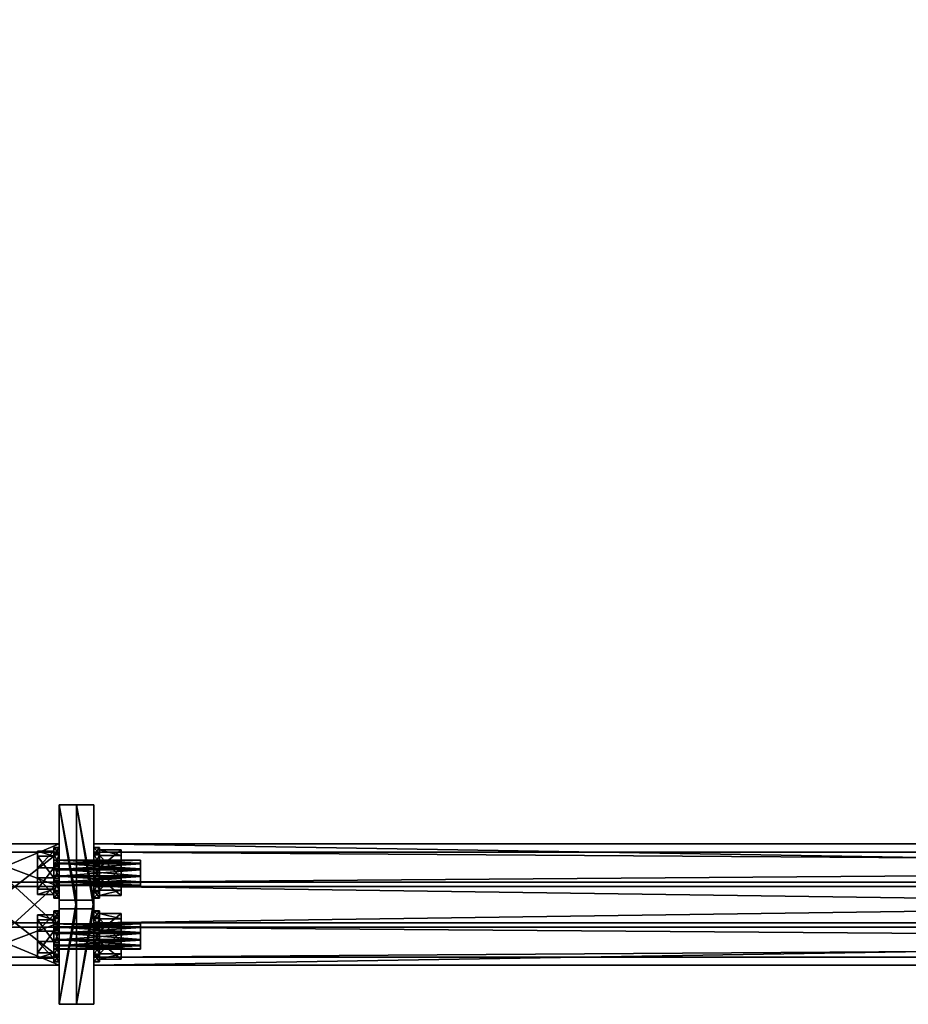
# Model space of a CAD drawing. Header units: millimetres. Extents: x 60485 to 71303, y 100 to 16900.
# Tile 340 of 656: x 68454 to 68863, y 3354 to 3807. Entities that reach past the tile are written whole.
import ezdxf

# ---------------------------------------------------------------- set-up
doc = ezdxf.new("R2010")
doc.units = ezdxf.units.MM
for name, color, linetype in [('13', 7, 'Continuous'), ('3', 7, 'Continuous'), ('4', 7, 'Continuous'), ('99', 7, 'Continuous')]:
    doc.layers.add(name, color=color, linetype=linetype)

msp = doc.modelspace()

# ---------------------------------------------------------------- meshes
at = {"layer": '13', "color": 7}
mesh = msp.add_polyface(dxfattribs=at)
corners = [(68509.5, 3416.37, 3914.68), (68469.5, 3419.01, 3916.32), (68469.5, 3416.37, 3914.68), (68509.5, 3419.01, 3916.32), (68469.5, 3420.46, 3919.07), (68509.5, 3420.46, 3919.07), (68469.5, 3420.36, 3922.17), (68509.5, 3420.36, 3922.17), (68469.5, 3418.71, 3924.8), (68509.5, 3418.71, 3924.8), (68469.5, 3415.97, 3926.26), (68509.5, 3415.97, 3926.26), (68469.5, 3412.86, 3926.15), (68469.5, 3408.77, 3921.76), (68469.5, 3408.88, 3918.66), (68469.5, 3410.53, 3916.03), (68469.5, 3413.27, 3914.57), (68469.5, 3412.28, 3910.29), (68469.5, 3422.22, 3913.33), (68462, 3422.22, 3913.33), (68462, 3412.28, 3910.29), (68469.5, 3424.56, 3923.45), (68462, 3424.56, 3923.45), (68469.5, 3416.96, 3930.54), (68462, 3416.96, 3930.54), (68469.5, 3404.68, 3917.38), (68462, 3404.68, 3917.38), (68472, 3411.92, 3908.72), (68472, 3418.13, 3908.94), (68469.5, 3418.13, 3908.94), (68472, 3423.39, 3912.23), (68469.5, 3423.39, 3912.23), (68472, 3426.31, 3917.72), (68469.5, 3426.31, 3917.72), (68472, 3426.09, 3923.92), (68469.5, 3426.09, 3923.92), (68472, 3422.8, 3929.19), (68469.5, 3422.8, 3929.19), (68472, 3417.32, 3932.11), (68469.5, 3417.32, 3932.11), (68469.5, 3411.11, 3931.89), (68472, 3406.43, 3911.64), (68472, 3402.93, 3923.11), (68469.5, 3402.93, 3923.11), (68469.5, 3406.43, 3911.64), (68469.5, 3411.92, 3908.72)]
mesh.append_faces([[corners[k] for k in face] for face in [(0, 1, 2, 2), (3, 4, 1, 1), (5, 6, 4, 4), (7, 8, 6, 6), (9, 10, 8, 8), (11, 12, 10, 10), (1, 16, 2, 2), (17, 19, 20, 20), (18, 22, 19, 19), (21, 24, 22, 22), (17, 21, 18, 18), (22, 20, 19, 19), (28, 31, 29, 29), (30, 33, 31, 31), (32, 35, 33, 33), (34, 37, 35, 35), (36, 39, 37, 37), (38, 40, 39, 39), (27, 30, 28, 28), (33, 29, 31, 31)]], dxfattribs={"vtx0": -1, "color": 7})
mesh.append_faces([[corners[k] for k in face] for face in [(10, 13, 8, 8), (8, 14, 6, 6), (6, 15, 4, 4), (4, 16, 1, 1), (21, 25, 23, 23), (24, 26, 22, 22), (30, 27, 32, 32), (32, 27, 34, 34), (34, 41, 36, 36), (36, 42, 38, 38), (39, 43, 37, 37), (37, 44, 35, 35), (35, 45, 33, 33)]], dxfattribs={"vtx0": -1, "vtx1": -1, "color": 7})
mesh.append_faces([[corners[k] for k in face] for face in [(33, 45, 29, 29)]], dxfattribs={"vtx0": -1, "vtx2": -1, "vtx3": -1, "color": 7})
mesh.append_faces([[corners[k] for k in face] for face in [(17, 18, 19, 19), (18, 21, 22, 22), (21, 23, 24, 24), (27, 28, 29, 29), (28, 30, 31, 31), (30, 32, 33, 33), (32, 34, 35, 35), (34, 36, 37, 37), (36, 38, 39, 39)]], dxfattribs={"vtx2": -1, "vtx3": -1, "color": 7})
mesh = msp.add_polyface(dxfattribs=at)
corners = [(68509.5, 3413.27, 3914.57), (68509.5, 3416.37, 3914.68), (68469.5, 3416.37, 3914.68), (68509.5, 3419.01, 3916.32), (68469.5, 3419.01, 3916.32), (68509.5, 3420.46, 3919.07), (68469.5, 3420.46, 3919.07), (68509.5, 3420.36, 3922.17), (68469.5, 3420.36, 3922.17), (68509.5, 3418.71, 3924.8), (68469.5, 3418.71, 3924.8), (68509.5, 3415.97, 3926.26), (68469.5, 3415.97, 3926.26), (68509.5, 3410.53, 3916.03), (68509.5, 3408.88, 3918.66), (68509.5, 3408.77, 3921.76), (68500.5, 3412.15, 3909.73), (68500.5, 3422.64, 3912.93), (68490.5, 3422.64, 3912.93), (68490.5, 3412.15, 3909.73), (68500.5, 3425.11, 3923.62), (68490.5, 3425.11, 3923.62), (68500.5, 3417.09, 3931.1), (68490.5, 3417.09, 3931.1), (68490.5, 3411.92, 3908.72), (68490.5, 3418.13, 3908.94), (68488, 3418.13, 3908.94), (68490.5, 3423.39, 3912.23), (68488, 3423.39, 3912.23), (68490.5, 3426.31, 3917.72), (68488, 3426.31, 3917.72), (68490.5, 3426.09, 3923.92), (68488, 3426.09, 3923.92), (68490.5, 3422.8, 3929.19), (68488, 3422.8, 3929.19), (68490.5, 3417.32, 3932.11), (68488, 3417.32, 3932.11), (68488, 3411.11, 3931.89), (68490.5, 3406.43, 3911.64), (68490.5, 3402.93, 3923.11), (68488, 3402.93, 3923.11), (68488, 3406.43, 3911.64), (68488, 3411.92, 3908.72)]
mesh.append_faces([[corners[k] for k in face] for face in [(1, 5, 3, 3), (16, 18, 19, 19), (17, 21, 18, 18), (20, 23, 21, 21), (16, 20, 17, 17), (21, 19, 18, 18), (25, 28, 26, 26), (27, 30, 28, 28), (29, 32, 30, 30), (31, 34, 32, 32), (33, 36, 34, 34), (35, 37, 36, 36), (24, 27, 25, 25), (30, 26, 28, 28)]], dxfattribs={"vtx0": -1, "color": 7})
mesh.append_faces([[corners[k] for k in face] for face in [(5, 13, 7, 7), (7, 14, 9, 9), (9, 15, 11, 11), (20, 16, 22, 22), (23, 19, 21, 21), (27, 24, 29, 29), (29, 24, 31, 31), (31, 38, 33, 33), (33, 39, 35, 35), (36, 40, 34, 34), (34, 41, 32, 32), (32, 42, 30, 30)]], dxfattribs={"vtx0": -1, "vtx1": -1, "color": 7})
mesh.append_faces([[corners[k] for k in face] for face in [(5, 1, 0, 0), (30, 42, 26, 26)]], dxfattribs={"vtx0": -1, "vtx2": -1, "vtx3": -1, "color": 7})
mesh.append_faces([[corners[k] for k in face] for face in [(0, 1, 2, 2), (1, 3, 4, 4), (3, 5, 6, 6), (5, 7, 8, 8), (7, 9, 10, 10), (9, 11, 12, 12), (16, 17, 18, 18), (17, 20, 21, 21), (20, 22, 23, 23), (24, 25, 26, 26), (25, 27, 28, 28), (27, 29, 30, 30), (29, 31, 32, 32), (31, 33, 34, 34), (33, 35, 36, 36)]], dxfattribs={"vtx2": -1, "vtx3": -1, "color": 7})
mesh = msp.add_polyface(dxfattribs=at)
corners = [(68509.5, 3408.88, 3918.66), (68469.5, 3410.53, 3916.03), (68469.5, 3408.88, 3918.66), (68509.5, 3410.53, 3916.03), (68469.5, 3413.27, 3914.57), (68509.5, 3413.27, 3914.57), (68469.5, 3416.37, 3914.68), (68509.5, 3412.86, 3926.15), (68469.5, 3410.23, 3924.51), (68469.5, 3412.86, 3926.15), (68509.5, 3410.23, 3924.51), (68469.5, 3408.77, 3921.76), (68509.5, 3408.77, 3921.76), (68469.5, 3415.97, 3926.26), (68469.5, 3418.71, 3924.8), (68469.5, 3420.36, 3922.17), (68469.5, 3420.46, 3919.07), (68469.5, 3404.68, 3917.38), (68469.5, 3412.28, 3910.29), (68462, 3412.28, 3910.29), (68462, 3404.68, 3917.38), (68469.5, 3416.96, 3930.54), (68469.5, 3407.02, 3927.5), (68462, 3407.02, 3927.5), (68462, 3416.96, 3930.54), (68469.5, 3424.56, 3923.45), (68462, 3424.56, 3923.45), (68472, 3403.14, 3916.91), (68472, 3406.43, 3911.64), (68469.5, 3406.43, 3911.64), (68469.5, 3403.14, 3916.91), (68472, 3411.92, 3908.72), (68469.5, 3411.92, 3908.72), (68469.5, 3418.13, 3908.94), (68472, 3417.32, 3932.11), (68472, 3411.11, 3931.89), (68469.5, 3411.11, 3931.89), (68472, 3405.84, 3928.6), (68469.5, 3405.84, 3928.6), (68472, 3402.93, 3923.11), (68469.5, 3402.93, 3923.11), (68472, 3426.09, 3923.92), (68472, 3422.8, 3929.19), (68469.5, 3417.32, 3932.11), (68469.5, 3422.8, 3929.19), (68469.5, 3426.09, 3923.92)]
mesh.append_faces([[corners[k] for k in face] for face in [(0, 1, 2, 2), (3, 4, 1, 1), (5, 6, 4, 4), (7, 8, 9, 9), (10, 11, 8, 8), (12, 2, 11, 11), (11, 9, 8, 8), (17, 19, 20, 20), (21, 23, 24, 24), (22, 20, 23, 23), (21, 17, 22, 22), (20, 24, 23, 23), (27, 29, 30, 30), (28, 32, 29, 29), (31, 33, 32, 32), (35, 38, 36, 36), (37, 40, 38, 38), (39, 30, 40, 40), (34, 37, 35, 35), (38, 43, 36, 36)]], dxfattribs={"vtx0": -1, "color": 7})
mesh.append_faces([[corners[k] for k in face] for face in [(9, 11, 13, 13)]], dxfattribs={"vtx0": -1, "vtx1": -1, "color": 7})
mesh.append_faces([[corners[k] for k in face] for face in [(14, 11, 2, 2), (15, 2, 1, 1), (16, 1, 4, 4), (25, 18, 17, 17), (26, 20, 19, 19), (41, 31, 28, 28), (42, 28, 27, 27), (42, 27, 39, 39), (34, 39, 37, 37), (43, 38, 40, 40), (44, 40, 30, 30), (44, 30, 29, 29), (45, 29, 32, 32)]], dxfattribs={"vtx0": -1, "vtx2": -1, "vtx3": -1, "color": 7})
mesh.append_faces([[corners[k] for k in face] for face in [(17, 18, 19, 19), (21, 22, 23, 23), (22, 17, 20, 20), (27, 28, 29, 29), (28, 31, 32, 32), (34, 35, 36, 36), (35, 37, 38, 38), (37, 39, 40, 40), (39, 27, 30, 30)]], dxfattribs={"vtx2": -1, "vtx3": -1, "color": 7})
mesh = msp.add_polyface(dxfattribs=at)
corners = [(68509.5, 3408.88, 3918.66), (68509.5, 3410.53, 3916.03), (68469.5, 3410.53, 3916.03), (68509.5, 3413.27, 3914.57), (68469.5, 3413.27, 3914.57), (68509.5, 3415.97, 3926.26), (68509.5, 3412.86, 3926.15), (68469.5, 3412.86, 3926.15), (68509.5, 3410.23, 3924.51), (68469.5, 3410.23, 3924.51), (68509.5, 3408.77, 3921.76), (68469.5, 3408.77, 3921.76), (68469.5, 3408.88, 3918.66), (68509.5, 3420.46, 3919.07), (68509.5, 3420.36, 3922.17), (68509.5, 3418.71, 3924.8), (68500.5, 3404.13, 3917.21), (68500.5, 3412.15, 3909.73), (68490.5, 3412.15, 3909.73), (68490.5, 3404.13, 3917.21), (68500.5, 3417.09, 3931.1), (68500.5, 3406.6, 3927.9), (68490.5, 3406.6, 3927.9), (68490.5, 3417.09, 3931.1), (68490.5, 3403.14, 3916.91), (68490.5, 3406.43, 3911.64), (68488, 3406.43, 3911.64), (68488, 3403.14, 3916.91), (68490.5, 3411.92, 3908.72), (68488, 3411.92, 3908.72), (68488, 3418.13, 3908.94), (68490.5, 3417.32, 3932.11), (68490.5, 3411.11, 3931.89), (68488, 3411.11, 3931.89), (68490.5, 3405.84, 3928.6), (68488, 3405.84, 3928.6), (68490.5, 3402.93, 3923.11), (68488, 3402.93, 3923.11), (68490.5, 3426.09, 3923.92), (68490.5, 3422.8, 3929.19), (68488, 3417.32, 3932.11), (68488, 3422.8, 3929.19), (68488, 3426.09, 3923.92)]
mesh.append_faces([[corners[k] for k in face] for face in [(5, 8, 6, 6), (16, 18, 19, 19), (20, 22, 23, 23), (21, 19, 22, 22), (20, 16, 21, 21), (19, 23, 22, 22), (24, 26, 27, 27), (25, 29, 26, 26), (28, 30, 29, 29), (32, 35, 33, 33), (34, 37, 35, 35), (36, 27, 37, 37), (31, 34, 32, 32), (35, 40, 33, 33)]], dxfattribs={"vtx0": -1, "color": 7})
mesh.append_faces([[corners[k] for k in face] for face in [(13, 3, 1, 1), (14, 1, 0, 0), (15, 0, 10, 10), (5, 10, 8, 8), (20, 17, 16, 16), (23, 19, 18, 18), (38, 28, 25, 25), (39, 25, 24, 24), (39, 24, 36, 36), (31, 36, 34, 34), (40, 35, 37, 37), (41, 37, 27, 27), (41, 27, 26, 26), (42, 26, 29, 29)]], dxfattribs={"vtx0": -1, "vtx2": -1, "vtx3": -1, "color": 7})
mesh.append_faces([[corners[k] for k in face] for face in [(0, 1, 2, 2), (1, 3, 4, 4), (5, 6, 7, 7), (6, 8, 9, 9), (8, 10, 11, 11), (10, 0, 12, 12), (16, 17, 18, 18), (20, 21, 22, 22), (21, 16, 19, 19), (24, 25, 26, 26), (25, 28, 29, 29), (31, 32, 33, 33), (32, 34, 35, 35), (34, 36, 37, 37), (36, 24, 27, 27)]], dxfattribs={"vtx2": -1, "vtx3": -1, "color": 7})
mesh = msp.add_polyface(dxfattribs=at)
corners = [(68509.5, 3387.14, 4010.31), (68469.5, 3389.77, 4011.95), (68469.5, 3387.14, 4010.31), (68509.5, 3389.77, 4011.95), (68469.5, 3391.23, 4014.7), (68509.5, 3391.23, 4014.7), (68469.5, 3391.12, 4017.8), (68509.5, 3391.12, 4017.8), (68469.5, 3389.47, 4020.43), (68509.5, 3389.47, 4020.43), (68469.5, 3386.73, 4021.89), (68509.5, 3386.73, 4021.89), (68469.5, 3383.63, 4021.78), (68469.5, 3379.54, 4017.39), (68469.5, 3379.64, 4014.29), (68469.5, 3381.29, 4011.66), (68469.5, 3384.03, 4010.2), (68469.5, 3383.04, 4005.92), (68469.5, 3392.98, 4008.96), (68462, 3392.98, 4008.96), (68462, 3383.04, 4005.92), (68469.5, 3395.32, 4019.08), (68462, 3395.32, 4019.08), (68469.5, 3387.72, 4026.17), (68462, 3387.72, 4026.17), (68469.5, 3375.44, 4013.01), (68462, 3375.44, 4013.01), (68472, 3382.68, 4004.35), (68472, 3388.89, 4004.57), (68469.5, 3388.89, 4004.57), (68472, 3394.16, 4007.86), (68469.5, 3394.16, 4007.86), (68472, 3397.07, 4013.35), (68469.5, 3397.07, 4013.35), (68472, 3396.86, 4019.55), (68469.5, 3396.86, 4019.55), (68472, 3393.57, 4024.82), (68469.5, 3393.57, 4024.82), (68472, 3388.08, 4027.74), (68469.5, 3388.08, 4027.74), (68469.5, 3381.87, 4027.52), (68472, 3377.2, 4007.27), (68472, 3373.91, 4012.54), (68469.5, 3373.91, 4012.54), (68469.5, 3377.2, 4007.27), (68469.5, 3382.68, 4004.35)]
mesh.append_faces([[corners[k] for k in face] for face in [(0, 1, 2, 2), (3, 4, 1, 1), (5, 6, 4, 4), (7, 8, 6, 6), (9, 10, 8, 8), (11, 12, 10, 10), (1, 16, 2, 2), (17, 19, 20, 20), (18, 22, 19, 19), (21, 24, 22, 22), (17, 21, 18, 18), (22, 20, 19, 19), (28, 31, 29, 29), (30, 33, 31, 31), (32, 35, 33, 33), (34, 37, 35, 35), (36, 39, 37, 37), (38, 40, 39, 39), (27, 30, 28, 28), (33, 29, 31, 31)]], dxfattribs={"vtx0": -1, "color": 7})
mesh.append_faces([[corners[k] for k in face] for face in [(10, 13, 8, 8), (8, 14, 6, 6), (6, 15, 4, 4), (4, 16, 1, 1), (21, 25, 23, 23), (24, 26, 22, 22), (30, 27, 32, 32), (32, 27, 34, 34), (34, 41, 36, 36), (36, 42, 38, 38), (39, 43, 37, 37), (37, 44, 35, 35), (35, 45, 33, 33)]], dxfattribs={"vtx0": -1, "vtx1": -1, "color": 7})
mesh.append_faces([[corners[k] for k in face] for face in [(33, 45, 29, 29)]], dxfattribs={"vtx0": -1, "vtx2": -1, "vtx3": -1, "color": 7})
mesh.append_faces([[corners[k] for k in face] for face in [(17, 18, 19, 19), (18, 21, 22, 22), (21, 23, 24, 24), (27, 28, 29, 29), (28, 30, 31, 31), (30, 32, 33, 33), (32, 34, 35, 35), (34, 36, 37, 37), (36, 38, 39, 39)]], dxfattribs={"vtx2": -1, "vtx3": -1, "color": 7})
mesh = msp.add_polyface(dxfattribs=at)
corners = [(68509.5, 3379.64, 4014.29), (68469.5, 3381.29, 4011.66), (68469.5, 3379.64, 4014.29), (68509.5, 3381.29, 4011.66), (68469.5, 3384.03, 4010.2), (68509.5, 3384.03, 4010.2), (68469.5, 3387.14, 4010.31), (68509.5, 3383.63, 4021.78), (68469.5, 3380.99, 4020.14), (68469.5, 3383.63, 4021.78), (68509.5, 3380.99, 4020.14), (68469.5, 3379.54, 4017.39), (68509.5, 3379.54, 4017.39), (68469.5, 3386.73, 4021.89), (68469.5, 3389.47, 4020.43), (68469.5, 3391.12, 4017.8), (68469.5, 3391.23, 4014.7), (68469.5, 3375.44, 4013.01), (68469.5, 3383.04, 4005.92), (68462, 3383.04, 4005.92), (68462, 3375.44, 4013.01), (68469.5, 3387.72, 4026.17), (68469.5, 3377.78, 4023.13), (68462, 3377.78, 4023.13), (68462, 3387.72, 4026.17), (68469.5, 3395.32, 4019.08), (68462, 3395.32, 4019.08), (68472, 3373.91, 4012.54), (68472, 3377.2, 4007.27), (68469.5, 3377.2, 4007.27), (68469.5, 3373.91, 4012.54), (68472, 3382.68, 4004.35), (68469.5, 3382.68, 4004.35), (68469.5, 3388.89, 4004.57), (68472, 3388.08, 4027.74), (68472, 3381.87, 4027.52), (68469.5, 3381.87, 4027.52), (68472, 3376.61, 4024.23), (68469.5, 3376.61, 4024.23), (68472, 3373.69, 4018.74), (68469.5, 3373.69, 4018.74), (68472, 3396.86, 4019.55), (68472, 3393.57, 4024.82), (68469.5, 3388.08, 4027.74), (68469.5, 3393.57, 4024.82), (68469.5, 3396.86, 4019.55)]
mesh.append_faces([[corners[k] for k in face] for face in [(0, 1, 2, 2), (3, 4, 1, 1), (5, 6, 4, 4), (7, 8, 9, 9), (10, 11, 8, 8), (12, 2, 11, 11), (11, 9, 8, 8), (17, 19, 20, 20), (21, 23, 24, 24), (22, 20, 23, 23), (21, 17, 22, 22), (20, 24, 23, 23), (27, 29, 30, 30), (28, 32, 29, 29), (31, 33, 32, 32), (35, 38, 36, 36), (37, 40, 38, 38), (39, 30, 40, 40), (35, 39, 37, 37), (38, 43, 36, 36)]], dxfattribs={"vtx0": -1, "color": 7})
mesh.append_faces([[corners[k] for k in face] for face in [(9, 11, 13, 13), (34, 39, 35, 35)]], dxfattribs={"vtx0": -1, "vtx1": -1, "color": 7})
mesh.append_faces([[corners[k] for k in face] for face in [(14, 11, 2, 2), (15, 2, 1, 1), (16, 1, 4, 4), (25, 18, 17, 17), (26, 20, 19, 19), (41, 31, 28, 28), (42, 28, 27, 27), (34, 27, 39, 39), (43, 38, 40, 40), (43, 40, 30, 30), (44, 30, 29, 29), (45, 29, 32, 32)]], dxfattribs={"vtx0": -1, "vtx2": -1, "vtx3": -1, "color": 7})
mesh.append_faces([[corners[k] for k in face] for face in [(17, 18, 19, 19), (21, 22, 23, 23), (22, 17, 20, 20), (27, 28, 29, 29), (28, 31, 32, 32), (34, 35, 36, 36), (35, 37, 38, 38), (37, 39, 40, 40), (39, 27, 30, 30)]], dxfattribs={"vtx2": -1, "vtx3": -1, "color": 7})
mesh = msp.add_polyface(dxfattribs=at)
corners = [(68509.5, 3384.03, 4010.2), (68509.5, 3387.14, 4010.31), (68469.5, 3387.14, 4010.31), (68509.5, 3389.77, 4011.95), (68469.5, 3389.77, 4011.95), (68509.5, 3391.23, 4014.7), (68469.5, 3391.23, 4014.7), (68509.5, 3391.12, 4017.8), (68469.5, 3391.12, 4017.8), (68509.5, 3389.47, 4020.43), (68469.5, 3389.47, 4020.43), (68509.5, 3386.73, 4021.89), (68469.5, 3386.73, 4021.89), (68509.5, 3381.29, 4011.66), (68509.5, 3379.64, 4014.29), (68509.5, 3379.54, 4017.39), (68500.5, 3382.91, 4005.36), (68500.5, 3393.4, 4008.56), (68490.5, 3393.4, 4008.56), (68490.5, 3382.91, 4005.36), (68500.5, 3395.87, 4019.25), (68490.5, 3395.87, 4019.25), (68500.5, 3387.85, 4026.73), (68490.5, 3387.85, 4026.73), (68490.5, 3382.68, 4004.35), (68490.5, 3388.89, 4004.57), (68488, 3388.89, 4004.57), (68490.5, 3394.16, 4007.86), (68488, 3394.16, 4007.86), (68490.5, 3397.07, 4013.35), (68488, 3397.07, 4013.35), (68490.5, 3396.86, 4019.55), (68488, 3396.86, 4019.55), (68490.5, 3393.57, 4024.82), (68488, 3393.57, 4024.82), (68490.5, 3388.08, 4027.74), (68488, 3388.08, 4027.74), (68488, 3381.87, 4027.52), (68490.5, 3377.2, 4007.27), (68490.5, 3373.91, 4012.54), (68488, 3373.91, 4012.54), (68488, 3377.2, 4007.27), (68488, 3382.68, 4004.35)]
mesh.append_faces([[corners[k] for k in face] for face in [(0, 3, 1, 1), (16, 18, 19, 19), (17, 21, 18, 18), (20, 23, 21, 21), (16, 20, 17, 17), (21, 19, 18, 18), (25, 28, 26, 26), (27, 30, 28, 28), (29, 32, 30, 30), (31, 34, 32, 32), (33, 36, 34, 34), (35, 37, 36, 36), (24, 27, 25, 25), (30, 26, 28, 28)]], dxfattribs={"vtx0": -1, "color": 7})
mesh.append_faces([[corners[k] for k in face] for face in [(3, 0, 5, 5), (5, 13, 7, 7), (7, 14, 9, 9), (9, 15, 11, 11), (20, 16, 22, 22), (23, 19, 21, 21), (27, 24, 29, 29), (29, 24, 31, 31), (31, 38, 33, 33), (33, 39, 35, 35), (36, 40, 34, 34), (34, 41, 32, 32), (32, 42, 30, 30)]], dxfattribs={"vtx0": -1, "vtx1": -1, "color": 7})
mesh.append_faces([[corners[k] for k in face] for face in [(30, 42, 26, 26)]], dxfattribs={"vtx0": -1, "vtx2": -1, "vtx3": -1, "color": 7})
mesh.append_faces([[corners[k] for k in face] for face in [(0, 1, 2, 2), (1, 3, 4, 4), (3, 5, 6, 6), (5, 7, 8, 8), (7, 9, 10, 10), (9, 11, 12, 12), (16, 17, 18, 18), (17, 20, 21, 21), (20, 22, 23, 23), (24, 25, 26, 26), (25, 27, 28, 28), (27, 29, 30, 30), (29, 31, 32, 32), (31, 33, 34, 34), (33, 35, 36, 36)]], dxfattribs={"vtx2": -1, "vtx3": -1, "color": 7})
mesh = msp.add_polyface(dxfattribs=at)
corners = [(68509.5, 3379.64, 4014.29), (68509.5, 3381.29, 4011.66), (68469.5, 3381.29, 4011.66), (68509.5, 3384.03, 4010.2), (68469.5, 3384.03, 4010.2), (68509.5, 3386.73, 4021.89), (68509.5, 3383.63, 4021.78), (68469.5, 3383.63, 4021.78), (68509.5, 3380.99, 4020.14), (68469.5, 3380.99, 4020.14), (68509.5, 3379.54, 4017.39), (68469.5, 3379.54, 4017.39), (68469.5, 3379.64, 4014.29), (68509.5, 3391.23, 4014.7), (68509.5, 3391.12, 4017.8), (68509.5, 3389.47, 4020.43), (68500.5, 3374.89, 4012.84), (68500.5, 3382.91, 4005.36), (68490.5, 3382.91, 4005.36), (68490.5, 3374.89, 4012.84), (68500.5, 3387.85, 4026.73), (68500.5, 3377.36, 4023.53), (68490.5, 3377.36, 4023.53), (68490.5, 3387.85, 4026.73), (68490.5, 3373.91, 4012.54), (68490.5, 3377.2, 4007.27), (68488, 3377.2, 4007.27), (68488, 3373.91, 4012.54), (68490.5, 3382.68, 4004.35), (68488, 3382.68, 4004.35), (68488, 3388.89, 4004.57), (68490.5, 3388.08, 4027.74), (68490.5, 3381.87, 4027.52), (68488, 3381.87, 4027.52), (68490.5, 3376.61, 4024.23), (68488, 3376.61, 4024.23), (68490.5, 3373.69, 4018.74), (68488, 3373.69, 4018.74), (68490.5, 3396.86, 4019.55), (68490.5, 3393.57, 4024.82), (68488, 3388.08, 4027.74), (68488, 3393.57, 4024.82), (68488, 3396.86, 4019.55)]
mesh.append_faces([[corners[k] for k in face] for face in [(5, 8, 6, 6), (16, 18, 19, 19), (20, 22, 23, 23), (21, 19, 22, 22), (20, 16, 21, 21), (19, 23, 22, 22), (24, 26, 27, 27), (25, 29, 26, 26), (28, 30, 29, 29), (32, 35, 33, 33), (34, 37, 35, 35), (36, 27, 37, 37), (32, 36, 34, 34), (35, 40, 33, 33)]], dxfattribs={"vtx0": -1, "color": 7})
mesh.append_faces([[corners[k] for k in face] for face in [(31, 36, 32, 32)]], dxfattribs={"vtx0": -1, "vtx1": -1, "color": 7})
mesh.append_faces([[corners[k] for k in face] for face in [(13, 3, 1, 1), (14, 1, 0, 0), (15, 0, 10, 10), (5, 10, 8, 8), (20, 17, 16, 16), (23, 19, 18, 18), (38, 28, 25, 25), (39, 25, 24, 24), (31, 24, 36, 36), (40, 35, 37, 37), (40, 37, 27, 27), (41, 27, 26, 26), (42, 26, 29, 29)]], dxfattribs={"vtx0": -1, "vtx2": -1, "vtx3": -1, "color": 7})
mesh.append_faces([[corners[k] for k in face] for face in [(0, 1, 2, 2), (1, 3, 4, 4), (5, 6, 7, 7), (6, 8, 9, 9), (8, 10, 11, 11), (10, 0, 12, 12), (16, 17, 18, 18), (20, 21, 22, 22), (21, 16, 19, 19), (24, 25, 26, 26), (25, 28, 29, 29), (31, 32, 33, 33), (32, 34, 35, 35), (34, 36, 37, 37), (36, 24, 27, 27)]], dxfattribs={"vtx2": -1, "vtx3": -1, "color": 7})
at = {"layer": '3', "color": 91}
mesh = msp.add_polyface(dxfattribs=at)
corners = [(68466.43, 6631.15, 4917.4), (68510.18, 6661.42, 4926.66), (70833.52, 3590.56, 3987.8), (70789.77, 3560.29, 3978.55), (68510.18, 6639.78, 4997.42), (70833.52, 3568.93, 4058.57), (68466.43, 6609.51, 4988.17), (70789.77, 3538.66, 4049.31), (68464, 6630.34, 4914.02), (68464, 6606.95, 4990.52), (70787.33, 3536.1, 4051.67), (70787.33, 3559.49, 3975.16), (68512.61, 6640.59, 5000.81), (70835.95, 3569.73, 4061.95), (68512.61, 6663.98, 4924.3), (70835.95, 3593.12, 3985.45)]
mesh.append_faces([[corners[k] for k in face] for face in [(0, 2, 3, 3), (1, 5, 2, 2), (4, 7, 5, 5), (6, 3, 7, 7), (8, 10, 11, 11), (9, 13, 10, 10), (12, 15, 13, 13), (14, 11, 15, 15)]], dxfattribs={"vtx0": -1, "color": 91})
mesh.append_faces([[corners[k] for k in face] for face in [(9, 6, 12, 12), (6, 8, 0, 0), (0, 8, 1, 1), (12, 4, 14, 14), (4, 12, 6, 6), (14, 1, 8, 8), (3, 10, 7, 7), (15, 2, 13, 13)]], dxfattribs={"vtx0": -1, "vtx1": -1, "color": 91})
mesh.append_faces([[corners[k] for k in face] for face in [(6, 9, 8, 8), (14, 4, 1, 1), (11, 3, 2, 2), (3, 11, 10, 10), (7, 10, 13, 13), (2, 15, 11, 11), (13, 2, 5, 5), (13, 5, 7, 7)]], dxfattribs={"vtx0": -1, "vtx2": -1, "vtx3": -1, "color": 91})
mesh.append_faces([[corners[k] for k in face] for face in [(0, 1, 2, 2), (1, 4, 5, 5), (4, 6, 7, 7), (6, 0, 3, 3), (8, 9, 10, 10), (9, 12, 13, 13), (12, 14, 15, 15), (14, 8, 11, 11)]], dxfattribs={"vtx2": -1, "vtx3": -1, "color": 91})
at = {"layer": '4', "color": 171}
mesh = msp.add_polyface(dxfattribs=at)
corners = [(68472, 3424.15, 3947.38), (68472, 3391.64, 3937.44), (68430, 3391.64, 3937.44), (68430, 3424.15, 3947.38), (68472, 3375.85, 3989.08), (68430, 3375.85, 3989.08), (68472, 3408.36, 3999.02), (68430, 3408.36, 3999.02), (68472, 3427.9, 3945.39), (68472, 3410.35, 4002.77), (68430, 3410.35, 4002.77), (68430, 3427.9, 3945.39), (68472, 3372.1, 3991.07), (68430, 3372.1, 3991.07), (68472, 3389.65, 3933.69), (68430, 3389.65, 3933.69)]
mesh.append_faces([[corners[k] for k in face] for face in [(0, 2, 3, 3), (1, 5, 2, 2), (4, 7, 5, 5), (6, 3, 7, 7), (8, 10, 11, 11), (9, 13, 10, 10), (12, 15, 13, 13), (14, 11, 15, 15)]], dxfattribs={"vtx0": -1, "color": 171})
mesh.append_faces([[corners[k] for k in face] for face in [(9, 6, 12, 12), (6, 8, 0, 0), (0, 8, 1, 1), (12, 4, 14, 14), (4, 12, 6, 6), (14, 1, 8, 8), (11, 3, 15, 15), (3, 10, 7, 7), (7, 10, 5, 5), (15, 2, 13, 13), (2, 15, 3, 3), (13, 5, 10, 10)]], dxfattribs={"vtx0": -1, "vtx1": -1, "color": 171})
mesh.append_faces([[corners[k] for k in face] for face in [(6, 9, 8, 8), (14, 4, 1, 1), (3, 11, 10, 10), (13, 2, 5, 5)]], dxfattribs={"vtx0": -1, "vtx2": -1, "vtx3": -1, "color": 171})
mesh.append_faces([[corners[k] for k in face] for face in [(0, 1, 2, 2), (1, 4, 5, 5), (4, 6, 7, 7), (6, 0, 3, 3), (8, 9, 10, 10), (9, 12, 13, 13), (12, 14, 15, 15), (14, 8, 11, 11)]], dxfattribs={"vtx2": -1, "vtx3": -1, "color": 171})
mesh = msp.add_polyface(dxfattribs=at)
corners = [(70812, 3424.15, 3947.38), (70812, 3391.64, 3937.44), (68488, 3391.64, 3937.44), (68488, 3424.15, 3947.38), (70812, 3375.85, 3989.08), (68488, 3375.85, 3989.08), (70812, 3408.36, 3999.02), (68488, 3408.36, 3999.02), (70812, 3427.9, 3945.39), (70812, 3410.35, 4002.77), (68488, 3410.35, 4002.77), (68488, 3427.9, 3945.39), (70812, 3372.1, 3991.07), (68488, 3372.1, 3991.07), (70812, 3389.65, 3933.69), (68488, 3389.65, 3933.69)]
mesh.append_faces([[corners[k] for k in face] for face in [(0, 2, 3, 3), (1, 5, 2, 2), (4, 7, 5, 5), (6, 3, 7, 7), (8, 10, 11, 11), (9, 13, 10, 10), (12, 15, 13, 13), (14, 11, 15, 15)]], dxfattribs={"vtx0": -1, "color": 171})
mesh.append_faces([[corners[k] for k in face] for face in [(9, 6, 12, 12), (6, 8, 0, 0), (0, 8, 1, 1), (12, 4, 14, 14), (4, 12, 6, 6), (14, 1, 8, 8), (11, 3, 15, 15), (3, 10, 7, 7), (7, 10, 5, 5), (15, 2, 13, 13), (2, 15, 3, 3)]], dxfattribs={"vtx0": -1, "vtx1": -1, "color": 171})
mesh.append_faces([[corners[k] for k in face] for face in [(6, 9, 8, 8), (14, 4, 1, 1), (3, 11, 10, 10), (5, 10, 13, 13), (13, 2, 5, 5)]], dxfattribs={"vtx0": -1, "vtx2": -1, "vtx3": -1, "color": 171})
mesh.append_faces([[corners[k] for k in face] for face in [(0, 1, 2, 2), (1, 4, 5, 5), (4, 6, 7, 7), (6, 0, 3, 3), (8, 9, 10, 10), (9, 12, 13, 13), (12, 14, 15, 15), (14, 8, 11, 11)]], dxfattribs={"vtx2": -1, "vtx3": -1, "color": 171})
at = {"layer": '99', "color": 7}
mesh = msp.add_polyface(dxfattribs=at)
corners = [(68480, 3354.16, 4032.64), (68480, 3401.98, 4047.26), (68480, 3445.84, 3903.82), (68480, 3398.02, 3889.2), (68472, 3401.98, 4047.26), (68472, 3445.84, 3903.82), (68472, 3354.16, 4032.64), (68472, 3398.02, 3889.2)]
mesh.append_faces([[corners[k] for k in face] for face in [(0, 2, 3, 3), (1, 5, 2, 2), (4, 7, 5, 5), (6, 3, 7, 7), (1, 6, 4, 4), (3, 5, 7, 7)]], dxfattribs={"vtx0": -1, "color": 7})
mesh.append_faces([[corners[k] for k in face] for face in [(0, 1, 2, 2), (1, 4, 5, 5), (4, 6, 7, 7), (6, 0, 3, 3), (1, 0, 6, 6), (3, 2, 5, 5)]], dxfattribs={"vtx2": -1, "vtx3": -1, "color": 7})
mesh = msp.add_polyface(dxfattribs=at)
corners = [(68488, 3354.16, 4032.64), (68488, 3401.98, 4047.26), (68488, 3445.84, 3903.82), (68488, 3398.02, 3889.2), (68480, 3401.98, 4047.26), (68480, 3445.84, 3903.82), (68480, 3354.16, 4032.64), (68480, 3398.02, 3889.2)]
mesh.append_faces([[corners[k] for k in face] for face in [(0, 2, 3, 3), (1, 5, 2, 2), (4, 7, 5, 5), (6, 3, 7, 7), (1, 6, 4, 4), (3, 5, 7, 7)]], dxfattribs={"vtx0": -1, "color": 7})
mesh.append_faces([[corners[k] for k in face] for face in [(0, 1, 2, 2), (1, 4, 5, 5), (4, 6, 7, 7), (6, 0, 3, 3), (1, 0, 6, 6), (3, 2, 5, 5)]], dxfattribs={"vtx2": -1, "vtx3": -1, "color": 7})

doc.saveas('drawing.dxf')
